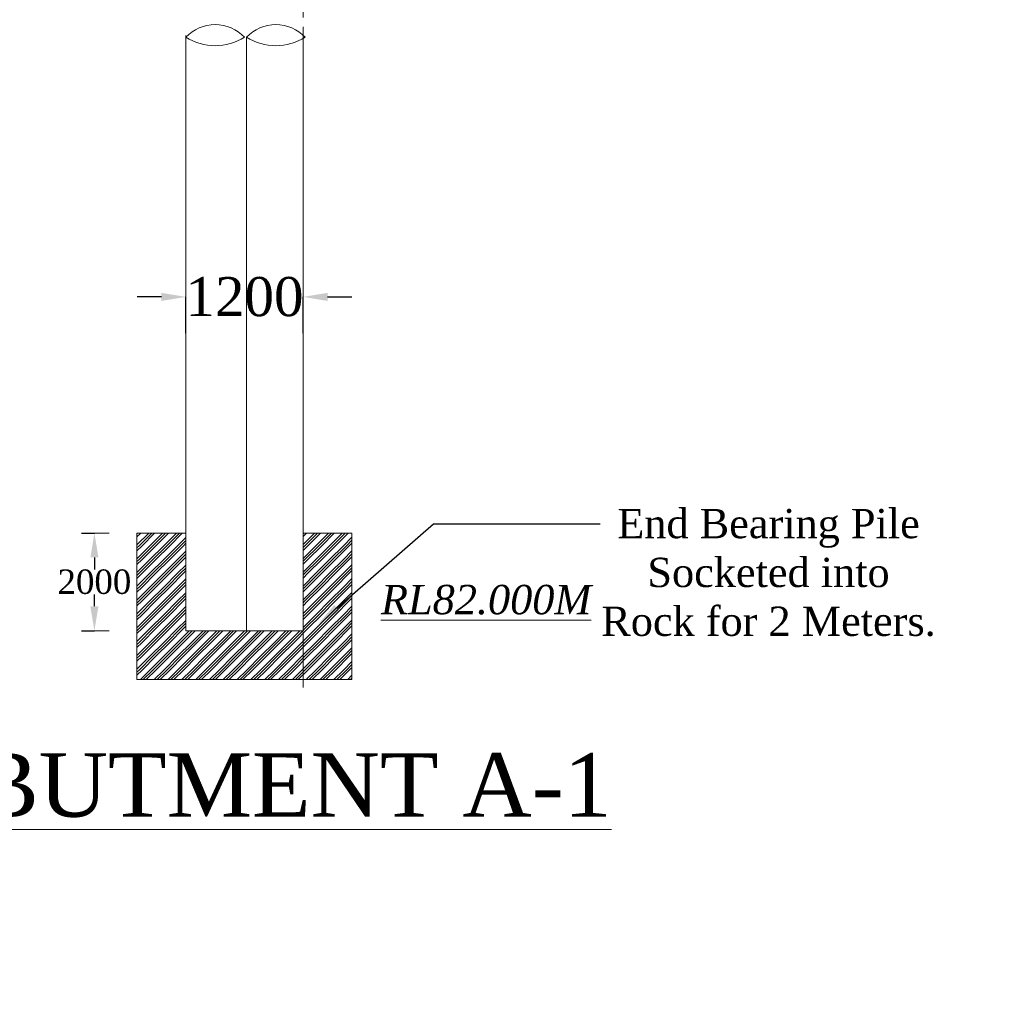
# Model space of a CAD drawing. Header units: millimetres. Extents: x -20950785 to 389010297, y -11535949 to 14056629.
# Tile 270 of 654: x 13454792 to 13474760, y -430482 to -410322. Entities that reach past the tile are written whole.
import ezdxf
from ezdxf import colors
from ezdxf.entities.mleader import LeaderData, LeaderLine
from ezdxf.math import Vec2, Vec3

# ---------------------------------------------------------------- set-up
doc = ezdxf.new("R2010")
doc.units = ezdxf.units.MM
doc.header["$LTSCALE"] = 60
doc.header["$MEASUREMENT"] = 0
doc.linetypes.add('CENTER2', pattern=[28.575, 19.05, -3.175, 3.175, -3.175])
doc.layers.add('TEXT', color=7, linetype='Continuous')
doc.styles.add('PDF Arial Bold', font='times.ttf')
doc.dimstyles.get("Standard").update_dxf_attribs({"dimtxt": 400, "dimasz": 215, "dimexe": 0.18, "dimexo": 0.0625, "dimgap": 0.09, "dimtad": 0, "dimtih": 1, "dimtoh": 1, "dimdec": 0, "dimzin": 4, "dimdsep": 46, "dimtxsty": 'Standard', "dimblk": 'OPEN90', "dimcen": 0, "dimadec": 0, "dimazin": 1, "dimtfac": 1, "dimtdec": 0, "dimtix": 1, "dimtofl": 0, "dimtmove": 0, "dimatfit": 3, "dimldrblk": 'OPEN30', "dimfxl": 1, "dimtolj": 1, "dimtzin": 0, "dimarcsym": 0})

# ---------------------------------------------------------------- blocks, each defined once
blk = doc.blocks.new('*D3731')
at = {"color": 0, "linetype": 'Continuous', "lineweight": -2, "ltscale": 2, "transparency": 16777216}
for p, q in [((13457693, -415998), (13457193, -415998)), ((13458193, -416741), (13458193, -415998)), ((13460593, -416741), (13460593, -415998)), ((13461093, -415998), (13461593, -415998))]:
    blk.add_line(p, q, dxfattribs=at)
at = {"color": 0, "linetype": 'Continuous', "lineweight": 9, "ltscale": 2, "transparency": 16777216}
for points in [[(13457693, -415915), (13457693, -416081), (13458193, -415998)], [(13461093, -415915), (13461093, -416081), (13460593, -415998)]]:
    blk.add_solid(points, dxfattribs=at)
at = {"layer": 'Defpoints', "color": 0, "linetype": 'Continuous', "lineweight": 9, "ltscale": 2, "transparency": 16777216}
for p in [(13460593, -415998), (13458193, -416741), (13460593, -416741)]:
    blk.add_point(p, dxfattribs=at)
at = {"color": 0, "linetype": 'Continuous', "lineweight": 9, "ltscale": 2, "transparency": 16777216, "insert": (13459393, -415998), "char_height": 500, "attachment_point": 5, "style": 'PDF Arial Bold'}
blk.add_mtext('\\A1;{\\H1.6x;1200}', dxfattribs=at)
blk = doc.blocks.new('*D3732')
at = {"color": 0, "linetype": 'Continuous', "lineweight": -2, "ltscale": 2, "transparency": 16777216}
for p, q in [((13457693, -415998), (13457193, -415998)), ((13458193, -416741), (13458193, -415998)), ((13460593, -416741), (13460593, -415998)), ((13461093, -415998), (13461593, -415998))]:
    blk.add_line(p, q, dxfattribs=at)
at = {"color": 0, "linetype": 'Continuous', "lineweight": 9, "ltscale": 2, "transparency": 16777216}
for points in [[(13457693, -415915), (13457693, -416081), (13458193, -415998)], [(13461093, -415915), (13461093, -416081), (13460593, -415998)]]:
    blk.add_solid(points, dxfattribs=at)
at = {"layer": 'Defpoints', "color": 0, "linetype": 'Continuous', "lineweight": 9, "ltscale": 2, "transparency": 16777216}
for p in [(13460593, -415998), (13458193, -416741), (13460593, -416741)]:
    blk.add_point(p, dxfattribs=at)
at = {"color": 0, "linetype": 'Continuous', "lineweight": 9, "ltscale": 2, "transparency": 16777216, "insert": (13459393, -415998), "char_height": 500, "attachment_point": 5, "style": 'PDF Arial Bold'}
blk.add_mtext('\\A1;{\\H1.6x;1200}', dxfattribs=at)
blk = doc.blocks.new('*D3733')
at = {"color": 0, "linetype": 'Continuous', "lineweight": -2, "ltscale": 2, "transparency": 16777216}
for p, q in [((13457693, -415998), (13457193, -415998)), ((13458193, -416741), (13458193, -415998)), ((13460593, -416741), (13460593, -415998)), ((13461093, -415998), (13461593, -415998))]:
    blk.add_line(p, q, dxfattribs=at)
at = {"color": 0, "linetype": 'Continuous', "lineweight": 9, "ltscale": 2, "transparency": 16777216}
for points in [[(13457693, -415915), (13457693, -416081), (13458193, -415998)], [(13461093, -415915), (13461093, -416081), (13460593, -415998)]]:
    blk.add_solid(points, dxfattribs=at)
at = {"layer": 'Defpoints', "color": 0, "linetype": 'Continuous', "lineweight": 9, "ltscale": 2, "transparency": 16777216}
for p in [(13460593, -415998), (13458193, -416741), (13460593, -416741)]:
    blk.add_point(p, dxfattribs=at)
at = {"color": 0, "linetype": 'Continuous', "lineweight": 9, "ltscale": 2, "transparency": 16777216, "insert": (13459393, -415998), "char_height": 500, "attachment_point": 5, "style": 'PDF Arial Bold'}
blk.add_mtext('\\A1;{\\H1.6x;1200}', dxfattribs=at)
blk = doc.blocks.new('*D3734')
at = {"color": 0, "linetype": 'Continuous', "lineweight": -2, "ltscale": 2, "transparency": 16777216}
for p, q in [((13457693, -415998), (13457193, -415998)), ((13458193, -416741), (13458193, -415998)), ((13460593, -416741), (13460593, -415998)), ((13461093, -415998), (13461593, -415998))]:
    blk.add_line(p, q, dxfattribs=at)
at = {"color": 0, "linetype": 'Continuous', "lineweight": 9, "ltscale": 2, "transparency": 16777216}
for points in [[(13457693, -415915), (13457693, -416081), (13458193, -415998)], [(13461093, -415915), (13461093, -416081), (13460593, -415998)]]:
    blk.add_solid(points, dxfattribs=at)
at = {"layer": 'Defpoints', "color": 0, "linetype": 'Continuous', "lineweight": 9, "ltscale": 2, "transparency": 16777216}
for p in [(13460593, -415998), (13458193, -416741), (13460593, -416741)]:
    blk.add_point(p, dxfattribs=at)
at = {"color": 0, "linetype": 'Continuous', "lineweight": 9, "ltscale": 2, "transparency": 16777216, "insert": (13459393, -415998), "char_height": 500, "attachment_point": 5, "style": 'PDF Arial Bold'}
blk.add_mtext('\\A1;{\\H1.6x;1200}', dxfattribs=at)
blk = doc.blocks.new('*D3735')
at = {"color": 0, "linetype": 'Continuous', "lineweight": -2, "ltscale": 2, "transparency": 16777216}
for p, q in [((13457693, -415998), (13457193, -415998)), ((13458193, -416741), (13458193, -415998)), ((13460593, -416741), (13460593, -415998)), ((13461093, -415998), (13461593, -415998))]:
    blk.add_line(p, q, dxfattribs=at)
at = {"color": 0, "linetype": 'Continuous', "lineweight": 9, "ltscale": 2, "transparency": 16777216}
for points in [[(13457693, -415915), (13457693, -416081), (13458193, -415998)], [(13461093, -415915), (13461093, -416081), (13460593, -415998)]]:
    blk.add_solid(points, dxfattribs=at)
at = {"layer": 'Defpoints', "color": 0, "linetype": 'Continuous', "lineweight": 9, "ltscale": 2, "transparency": 16777216}
for p in [(13460593, -415998), (13458193, -416741), (13460593, -416741)]:
    blk.add_point(p, dxfattribs=at)
at = {"color": 0, "linetype": 'Continuous', "lineweight": 9, "ltscale": 2, "transparency": 16777216, "insert": (13459393, -415998), "char_height": 500, "attachment_point": 5, "style": 'PDF Arial Bold'}
blk.add_mtext('\\A1;{\\H1.6x;1200}', dxfattribs=at)
blk = doc.blocks.new('*D3736')
at = {"color": 0, "linetype": 'Continuous', "lineweight": -2, "ltscale": 2, "transparency": 16777216}
for p, q in [((13457693, -415998), (13457193, -415998)), ((13458193, -416741), (13458193, -415998)), ((13460593, -416741), (13460593, -415998)), ((13461093, -415998), (13461593, -415998))]:
    blk.add_line(p, q, dxfattribs=at)
at = {"color": 0, "linetype": 'Continuous', "lineweight": 9, "ltscale": 2, "transparency": 16777216}
for points in [[(13457693, -415915), (13457693, -416081), (13458193, -415998)], [(13461093, -415915), (13461093, -416081), (13460593, -415998)]]:
    blk.add_solid(points, dxfattribs=at)
at = {"layer": 'Defpoints', "color": 0, "linetype": 'Continuous', "lineweight": 9, "ltscale": 2, "transparency": 16777216}
for p in [(13460593, -415998), (13458193, -416741), (13460593, -416741)]:
    blk.add_point(p, dxfattribs=at)
at = {"color": 0, "linetype": 'Continuous', "lineweight": 9, "ltscale": 2, "transparency": 16777216, "insert": (13459393, -415998), "char_height": 500, "attachment_point": 5, "style": 'PDF Arial Bold'}
blk.add_mtext('\\A1;{\\H1.6x;1200}', dxfattribs=at)
blk = doc.blocks.new('*D3737')
at = {"color": 0, "linetype": 'Continuous', "lineweight": -2, "ltscale": 2, "transparency": 16777216}
for p, q in [((13457693, -415998), (13457193, -415998)), ((13458193, -416741), (13458193, -415998)), ((13460593, -416741), (13460593, -415998)), ((13461093, -415998), (13461593, -415998))]:
    blk.add_line(p, q, dxfattribs=at)
at = {"color": 0, "linetype": 'Continuous', "lineweight": 9, "ltscale": 2, "transparency": 16777216}
for points in [[(13457693, -415915), (13457693, -416081), (13458193, -415998)], [(13461093, -415915), (13461093, -416081), (13460593, -415998)]]:
    blk.add_solid(points, dxfattribs=at)
at = {"layer": 'Defpoints', "color": 0, "linetype": 'Continuous', "lineweight": 9, "ltscale": 2, "transparency": 16777216}
for p in [(13460593, -415998), (13458193, -416741), (13460593, -416741)]:
    blk.add_point(p, dxfattribs=at)
at = {"color": 0, "linetype": 'Continuous', "lineweight": 9, "ltscale": 2, "transparency": 16777216, "insert": (13459393, -415998), "char_height": 500, "attachment_point": 5, "style": 'PDF Arial Bold'}
blk.add_mtext('\\A1;{\\H1.6x;1200}', dxfattribs=at)
blk = doc.blocks.new('*D3730')
at = {"color": 0, "linetype": 'Continuous', "lineweight": -2, "ltscale": 2, "transparency": 16777216}
for p, q in [((13457693, -415998), (13457193, -415998)), ((13458193, -416741), (13458193, -415998)), ((13460593, -416741), (13460593, -415998)), ((13461093, -415998), (13461593, -415998))]:
    blk.add_line(p, q, dxfattribs=at)
at = {"color": 0, "linetype": 'Continuous', "lineweight": 9, "ltscale": 2, "transparency": 16777216}
for points in [[(13457693, -415915), (13457693, -416081), (13458193, -415998)], [(13461093, -415915), (13461093, -416081), (13460593, -415998)]]:
    blk.add_solid(points, dxfattribs=at)
at = {"layer": 'Defpoints', "color": 0, "linetype": 'Continuous', "lineweight": 9, "ltscale": 2, "transparency": 16777216}
for p in [(13460593, -415998), (13458193, -416741), (13460593, -416741)]:
    blk.add_point(p, dxfattribs=at)
at = {"color": 0, "linetype": 'Continuous', "lineweight": 9, "ltscale": 2, "transparency": 16777216, "insert": (13459393, -415998), "char_height": 500, "attachment_point": 5, "style": 'PDF Arial Bold'}
blk.add_mtext('\\A1;{\\H1.6x;1200}', dxfattribs=at)
blk = doc.blocks.new('*D4124')
at = {"color": 0, "linetype": 'Continuous', "lineweight": -2, "ltscale": 2, "transparency": 16777216}
for p, q in [((13456054, -420833), (13456321, -420833)), ((13456321, -421333), (13456321, -421579)), ((13456321, -422333), (13456321, -422088)), ((13456054, -422833), (13456321, -422833))]:
    blk.add_line(p, q, dxfattribs=at)
at = {"color": 0, "linetype": 'Continuous', "lineweight": 9, "ltscale": 2, "transparency": 16777216}
for points in [[(13456238, -421333), (13456404, -421333), (13456321, -420833)], [(13456238, -422333), (13456404, -422333), (13456321, -422833)]]:
    blk.add_solid(points, dxfattribs=at)
at = {"layer": 'Defpoints', "color": 0, "linetype": 'Continuous', "lineweight": 9, "ltscale": 2, "transparency": 16777216}
for p in [(13456054, -420833), (13456054, -422833), (13456321, -422833)]:
    blk.add_point(p, dxfattribs=at)
at = {"color": 0, "linetype": 'Continuous', "lineweight": 9, "ltscale": 2, "transparency": 16777216, "insert": (13456321, -421833), "char_height": 500, "attachment_point": 5, "style": 'PDF Arial Bold'}
blk.add_mtext('\\A1;2000', dxfattribs=at)

msp = doc.modelspace()

# ---------------------------------------------------------------- hatches: boundary and pattern name
at = {"linetype": 'Continuous', "lineweight": 9, "ltscale": 2}
h = msp.add_hatch(dxfattribs=at)
h.set_pattern_fill('GOST_GROUND', scale=20)
h.set_pattern_definition([(45, (18187, 2889.5), (282.8427125, 0), [400]), (45, (18247, 2889.5), (282.8427125, 0), [400]), (45, (18307, 2889.5), (282.8427125, 0), [400])])
h.paths.add_polyline_path([(13458192.5, -420833.42), (13457192.5, -420833.42), (13457192.5, -423833.42), (13461592.5, -423833.42), (13461592.5, -420833.42), (13460592.5, -420833.42), (13460592.5, -422833.42), (13458192.5, -422833.42)])

# ---------------------------------------------------------------- linework, layer by layer
at = {"linetype": 'CENTER2', "lineweight": 9}
msp.add_line((13460592.5, -423996.76), (13460592.5, -409125.5), dxfattribs=at)
at = {"color": 7, "linetype": 'Continuous', "lineweight": 9}
for p, q in [((13458192.5, -422833.42), (13458192.5, -410648.42)), ((13460592.5, -422833.42), (13460592.5, -410648.42)), ((13460592.5, -419895.06), (13460592.5, -419353.47))]:
    msp.add_line(p, q, dxfattribs=at)
at = {"color": 7, "linetype": 'Continuous', "lineweight": 9, "ltscale": 2}
for p, q in [((13456623.25, -420833.42), (13456054, -420833.42)), ((13457192.5, -423833.42), (13457192.5, -420833.42)), ((13457192.5, -420833.42), (13458192.5, -420833.42)), ((13461592.5, -420833.42), (13460592.5, -420833.42)), ((13461592.5, -423833.42), (13461592.5, -420833.42)), ((13456623.25, -422833.42), (13456054, -422833.42)), ((13458192.5, -422833.42), (13460592.5, -422833.42)), ((13457192.5, -423833.42), (13461592.5, -423833.42))]:
    msp.add_line(p, q, dxfattribs=at)
msp.add_circle((13500903, -376200.45), 347474.95, dxfattribs=at)
at = {"color": 7, "linetype": 'Continuous', "lineweight": 9}
for centre, radius, start, end in [((13458792.5, -411247.48), 824.41, 43.298588, 136.701412), ((13460034.39, -411247.48), 824.41, 43.298588, 136.701412), ((13458792.5, -409732.3), 1123.43, 237.718709, 302.281291), ((13460034.39, -409732.3), 1123.43, 237.718709, 302.281291)]:
    msp.add_arc(centre, radius, start, end, dxfattribs=at)
at = {"layer": 'TEXT', "color": 7, "linetype": 'Continuous', "lineweight": 9, "ltscale": 1000}
msp.add_line((13459434.39, -410682.1), (13459434.39, -422833.42), dxfattribs=at)

# ---------------------------------------------------------------- texts
at = {"color": 7, "linetype": 'Continuous', "lineweight": 9, "ltscale": 2, "char_height": 900, "attachment_point": 1, "style": 'PDF Arial Bold'}
for s, insert in [('\\pi1240.70522,t5740.70522;Moderately \\P\\pi690.45288,t5190.45288;Stronge Rock', (13398035.28, -411858.74)), ('\\pi1240.70522,t5740.70522;Moderately \\P\\pi690.45288,t5190.45288;Stronge Rock', (13350035.28, -413858.74)), ('\\pi1240.70522,t5740.70522;Moderately \\P\\pi690.45288,t5190.45288;Stronge Rock', (13374035.28, -413858.74)), ('\\pi1677.72757,t6177.72757;CR- 72 %', (13398318.71, -414811.96)), ('\\pi1240.70522,t5740.70522;Moderately \\P\\pi690.45288,t5190.45288;Stronge Rock', (13422035.28, -414858.74)), ('\\pi1677.72757,t6177.72757;CR- 50 %', (13350318.71, -416811.96)), ('\\pi1677.72757,t6177.72757;CR- 70 %', (13422318.71, -417811.96))]:
    msp.add_mtext_dynamic_manual_height_columns(s, width=8577.0125, gutter_width=1, heights=[0], dxfattribs=dict(at, insert=insert))
at = {"color": 7, "linetype": 'Continuous', "lineweight": 9, "ltscale": 2, "insert": (13466491.3, -421895.09), "char_height": 600, "width": 3864.4837, "attachment_point": 3, "style": 'PDF Arial Bold'}
msp.add_mtext('{\\fTimes New Roman|b0|i1|c0|p18;\\LRL82.000M}', dxfattribs=at)
at = {"linetype": 'Continuous', "lineweight": 9, "insert": (13437349.3, -425340.65), "char_height": 1300, "width": 29360.2006, "attachment_point": 1}
msp.add_mtext('{\\fTimes New Roman|b0|i0|c0|p18;\\L ELEVATION OF ABUTMENT A-1  }', dxfattribs=at)

# ---------------------------------------------------------------- dimensions: what is measured, and where the dimension line sits
at = {"color": 7, "linetype": 'Continuous', "lineweight": 9, "ltscale": 2}
for picture in ['*D3731', '*D3732', '*D3733', '*D3734', '*D3735', '*D3736', '*D3737', '*D3730']:
    dim = msp.add_linear_dim(base=(13460592.5, -415998), p1=(13458192.5, -416740.92), p2=(13460592.5, -416740.92), text='{\\H1.6x;1200}', dimstyle='Standard', override={"dimtxt": 500, "dimasz": 500, "dimtxsty": 'PDF Arial Bold', "dimfxl": 300}, dxfattribs=at)
    dim.commit()
    dim.dimension.update_dxf_attribs({"geometry": picture, "text_midpoint": (13459392.5, -415998)})
dim = msp.add_linear_dim(base=(13456321, -422833.42), p1=(13456054, -420833.42), p2=(13456054, -422833.42), angle=90, dimstyle='Standard', override={"dimtxt": 500, "dimasz": 500, "dimtxsty": 'PDF Arial Bold', "dimfxl": 300}, dxfattribs=at)
dim.commit()
dim.dimension.update_dxf_attribs({"geometry": '*D4124', "text_midpoint": (13456321, -421833.42)})

# ---------------------------------------------------------------- leaders
ml = msp.add_multileader_mtext('Standard', dxfattribs=at)
ml.set_content('{\\fTimes New Roman|b0|i0|c0|p18;\\C256;6mm thick Permanent liner \\PRL 91.880M}', color=7)
ml.set_leader_properties()
ml.build(insert=Vec2(0, 0))
ml.multileader.update_dxf_attribs({"text_right_attachment_type": 6, "dogleg_length": 0.36, "arrow_head_size": 500})
ctx = ml.context
ctx.base_point, ctx.char_height, ctx.arrow_head_size, ctx.landing_gap_size, ctx.plane_origin = Vec3(13461837.86, -407361.89), 600, 500, 0.09, Vec3(13459392.5, -406398)
ctx.right_attachment, ctx.text_align_type = 6, 1
notes = []
notes.append((ctx, [(0, (1, 1, 0), (13461837.5, -407361.89), (1, 0), 0.36, [(0, [(13459392.5, -408261)], 0, [])])]))
ctx.mtext.insert, ctx.mtext.alignment, ctx.mtext.flow_direction = Vec3(13466656.34, -407055.84), 2, 5
ml = msp.add_multileader_mtext('Standard', dxfattribs=at)
ml.set_content('{\\fTimes New Roman|b0|i0|c0|p18;\\C256;End Bearing Pile Socketed into Rock for 2 Meters.}', color=7)
ml.set_leader_properties()
ml.build(insert=Vec2(0, 0))
ml.multileader.update_dxf_attribs({"text_right_attachment_type": 6, "dogleg_length": 0.36, "arrow_head_size": 500})
ctx = ml.context
ctx.base_point, ctx.char_height, ctx.arrow_head_size, ctx.landing_gap_size, ctx.plane_origin = Vec3(13466673.93, -420644.3), 600, 500, 0.09, Vec3(13460906.5, -420833.89)
ctx.right_attachment, ctx.text_align_type = 6, 1
notes.append((ctx, [(0, (1, 1, 0), (13463260.5, -420644.3), (1, 0), 3413.43, [(0, [(13460906.5, -422696.89)], 0, [])])]))
ctx.mtext.insert, ctx.mtext.width, ctx.mtext.defined_height, ctx.mtext.alignment, ctx.mtext.flow_direction = Vec3(13470118.28, -420338.24), 7048.9199, 4963.64, 2, 5
for ctx, leaders in notes:
    for number, flags, end, landing, length, lines in leaders:
        leader = LeaderData()
        leader.index, (leader.has_last_leader_line, leader.has_dogleg_vector, leader.attachment_direction) = number, flags
        leader.last_leader_point, leader.dogleg_vector, leader.dogleg_length = Vec3(end), Vec3(landing), length
        for number, points, colour, breaks in lines:
            line = LeaderLine()
            line.index, line.vertices, line.color, line.breaks = number, Vec3.list(points), colors.encode_raw_color(colour), breaks
            leader.lines.append(line)
        ctx.leaders.append(leader)

doc.saveas('drawing.dxf')
